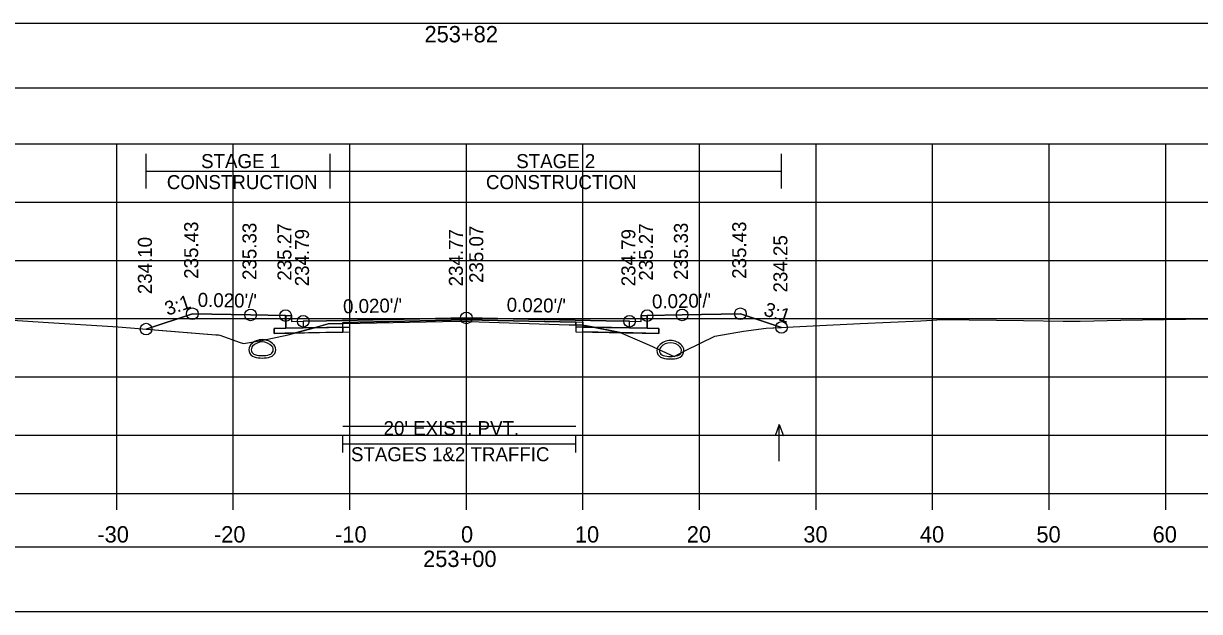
# Model space of a CAD drawing. Extents: x 1369627 to 1374022, y 380035 to 398173.
# Drawn here: x 1372060.5 to 1372161.4, y 391831.2 to 391881.7 of the extents above; entities that cross this region are included whole.
import ezdxf

# ---------------------------------------------------------------- set-up
doc = ezdxf.new("R2010")
doc.units = 0
for name, color, linetype in [('Default', 7, 'Continuous'), ('R_Alt Surface', 7, 'Continuous'), ('R_Axis', 7, 'Continuous'), ('R_Axis Annot', 7, 'Continuous'), ('R_Drive', 7, 'Continuous'), ('R_Exist Surface', 7, 'Continuous'), ('R_Fin Surface', 7, 'Continuous'), ('R_Grid', 7, 'Continuous'), ('R_MOT', 7, 'Continuous'), ('R_No Plot', 7, 'Continuous'), ('R_Water Annot', 7, 'Continuous'), ('R_Xsect Elev', 7, 'Continuous'), ('R_Xsect Slope', 7, 'Continuous'), ('T_Vehicle Path Rt', 7, 'Continuous')]:
    doc.layers.add(name, color=color, linetype=linetype)

msp = doc.modelspace()

# ---------------------------------------------------------------- linework, layer by layer
at = {"layer": 'Default'}
for p, q in [((1372087.92, 391844.86), (1372087.92, 391846.36)), ((1372087.92, 391845.61), (1372107.92, 391845.61)), ((1372107.92, 391844.86), (1372107.92, 391846.36))]:
    msp.add_line(p, q, dxfattribs=at)
for points in [[(1371948.53, 391876.14), (1372248.53, 391876.14), (1372248.53, 391881.66), (1371948.53, 391881.66)], [(1372083.02, 391856.61), (1372083.52, 391856.61), (1372083.53, 391856.11), (1372084.53, 391856.13), (1372084.53, 391855.55), (1372083.03, 391855.52)], [(1372113.53, 391856.11), (1372113.54, 391856.61), (1372114.04, 391856.61), (1372114.03, 391855.52), (1372112.53, 391855.55), (1372112.53, 391856.13)], [(1371948.53, 391831.23), (1372248.53, 391831.23), (1372248.53, 391836.76), (1371948.53, 391836.76)]]:
    msp.add_lwpolyline(points, close=True, dxfattribs=at)
at = {"layer": 'R_Alt Surface'}
msp.add_lwpolyline([(1372083.03, 391856.62), (1372083.03, 391855.52), (1372084.53, 391855.55), (1372087.92, 391855.62), (1372087.92, 391856.03), (1372098.53, 391856.24), (1372107.92, 391856.06), (1372107.92, 391855.64), (1372112.53, 391855.55), (1372114.03, 391855.52), (1372114.03, 391856.62)], dxfattribs=at)
for points in [[(1372082.03, 391855.5), (1372083.03, 391855.52), (1372084.53, 391855.55), (1372087.92, 391855.62), (1372087.92, 391855.2), (1372082.03, 391855.08)], [(1372115.03, 391855.5), (1372114.03, 391855.52), (1372112.53, 391855.55), (1372107.92, 391855.64), (1372107.92, 391855.22), (1372115.03, 391855.08)]]:
    msp.add_lwpolyline(points, close=True, dxfattribs=at)
at = {"layer": 'R_Axis'}
for p, q in [((1371948.53, 391841.35), (1372248.53, 391841.35)), ((1372068.53, 391839.95), (1372068.53, 391841.35)), ((1372078.53, 391839.95), (1372078.53, 391841.35)), ((1372088.53, 391839.95), (1372088.53, 391841.35)), ((1372098.53, 391839.95), (1372098.53, 391841.35)), ((1372108.53, 391839.95), (1372108.53, 391841.35)), ((1372118.53, 391839.95), (1372118.53, 391841.35)), ((1372128.53, 391839.95), (1372128.53, 391841.35)), ((1372138.53, 391839.95), (1372138.53, 391841.35)), ((1372148.53, 391839.95), (1372148.53, 391841.35)), ((1372158.53, 391839.95), (1372158.53, 391841.35))]:
    msp.add_line(p, q, dxfattribs=at)
at = {"layer": 'R_Drive'}
for centre, radius, start, end in [((1372081.02, 391853.2), 1.35, 43.6485, 136.3515), ((1372080.51, 391853.69), 0.646, 136.3515, 253.9529), ((1372080.51, 391853.69), 0.438, 136.3515, 253.9529), ((1372081.02, 391853.2), 1.15, 43.6485, 136.3515), ((1372081.53, 391853.69), 0.438, 286.0471, 43.6485), ((1372081.53, 391853.69), 0.646, 286.0471, 43.6485), ((1372115.53, 391853.61), 0.646, 136.3515, 253.9529), ((1372116.04, 391853.12), 1.35, 43.6485, 136.3515), ((1372115.53, 391853.61), 0.438, 136.3515, 253.9529), ((1372116.04, 391853.12), 1.15, 43.6485, 136.3515), ((1372116.55, 391853.61), 0.438, 286.0471, 43.6485), ((1372116.55, 391853.61), 0.646, 286.0471, 43.6485), ((1372081.02, 391855.47), 2.5, 253.9529, 286.0471), ((1372081.02, 391855.47), 2.29, 253.9529, 286.0471), ((1372116.04, 391855.39), 2.5, 253.9529, 286.0471), ((1372116.04, 391855.39), 2.29, 253.9529, 286.0471)]:
    msp.add_arc(centre, radius, start, end, dxfattribs=at)
at = {"layer": 'R_Exist Surface'}
msp.add_lwpolyline([(1372053.41, 391856.62), (1372062.22, 391856.04), (1372068.66, 391855.64), (1372077.04, 391854.97), (1372077.26, 391854.96), (1372077.38, 391854.92), (1372079.13, 391854.31), (1372079.42, 391854.21), (1372080.94, 391854.48), (1372083.24, 391854.95), (1372085.26, 391855.5), (1372086.67, 391855.92), (1372087.98, 391855.94), (1372097.92, 391856.14), (1372107.36, 391855.83), (1372108.47, 391855.79), (1372108.83, 391855.74), (1372111.73, 391855.15), (1372114.25, 391854.08), (1372116.35, 391853.11), (1372117.32, 391853.62), (1372119.85, 391854.86), (1372122.32, 391855.28), (1372124.24, 391855.53), (1372132.31, 391855.94), (1372137.52, 391856.15), (1372138.01, 391856.19), (1372139.34, 391856.27), (1372146.33, 391856.19), (1372149.72, 391856.13), (1372151.2, 391856.14), (1372154.68, 391856.23), (1372167.73, 391856.43)], dxfattribs=at)
at = {"layer": 'R_Fin Surface'}
msp.add_lwpolyline([(1372071.05, 391855.45), (1372075.02, 391856.77), (1372080.02, 391856.67), (1372083.02, 391856.61), (1372083.52, 391856.61), (1372083.53, 391856.11), (1372084.53, 391856.13), (1372086.53, 391856.17), (1372098.53, 391856.41), (1372110.53, 391856.17), (1372112.53, 391856.13), (1372113.53, 391856.11), (1372113.54, 391856.61), (1372114.04, 391856.61), (1372117.04, 391856.67), (1372122.04, 391856.77), (1372125.57, 391855.6)], dxfattribs=at)
at = {"layer": 'R_Grid'}
for p, q in [((1371948.53, 391871.35), (1372248.53, 391871.35)), ((1372068.53, 391841.35), (1372068.53, 391871.35)), ((1372078.53, 391841.35), (1372078.53, 391871.35)), ((1372088.53, 391841.35), (1372088.53, 391871.35)), ((1372098.53, 391841.35), (1372098.53, 391871.35)), ((1372108.53, 391841.35), (1372108.53, 391871.35)), ((1372118.53, 391841.35), (1372118.53, 391871.35)), ((1372128.53, 391841.35), (1372128.53, 391871.35)), ((1372138.53, 391841.35), (1372138.53, 391871.35)), ((1372148.53, 391841.35), (1372148.53, 391871.35)), ((1372158.53, 391841.35), (1372158.53, 391871.35)), ((1371948.53, 391866.35), (1372248.53, 391866.35)), ((1371948.53, 391861.35), (1372248.53, 391861.35)), ((1371948.53, 391856.35), (1372248.53, 391856.35)), ((1371948.53, 391851.35), (1372248.53, 391851.35)), ((1371948.53, 391846.35), (1372248.53, 391846.35)), ((1371948.53, 391841.35), (1372248.53, 391841.35))]:
    msp.add_line(p, q, dxfattribs=at)
at = {"layer": 'R_MOT'}
for p, q in [((1372071.05, 391867.5), (1372071.05, 391870.5)), ((1372086.84, 391867.5), (1372086.84, 391870.5)), ((1372125.57, 391867.5), (1372125.57, 391870.5)), ((1372071.05, 391869), (1372125.57, 391869))]:
    msp.add_line(p, q, dxfattribs=at)
at = {"layer": 'R_No Plot'}
for points in [[(1372083.02, 391856.61), (1372083.03, 391855.52), (1372084.53, 391855.55), (1372088.53, 391855.63), (1372088.53, 391856.04), (1372098.53, 391856.24), (1372108.53, 391856.04), (1372108.53, 391855.63), (1372112.53, 391855.55), (1372114.03, 391855.52), (1372114.04, 391856.61)], [(1372087.92, 391847.14), (1372107.92, 391847.14)]]:
    msp.add_lwpolyline(points, dxfattribs=at)
for points in [[(1372088.53, 391855.63), (1372084.53, 391855.55), (1372083.03, 391855.52), (1372082.03, 391855.5), (1372082.03, 391855.08), (1372088.53, 391855.21)], [(1372098.53, 391856.41), (1372086.53, 391856.17), (1372084.53, 391856.13), (1372084.53, 391855.55), (1372088.53, 391855.63), (1372088.53, 391856.04), (1372098.53, 391856.24), (1372108.53, 391856.04), (1372108.53, 391855.63), (1372112.53, 391855.55), (1372112.53, 391856.13), (1372110.53, 391856.17)], [(1372108.53, 391855.63), (1372112.53, 391855.55), (1372114.03, 391855.52), (1372115.03, 391855.5), (1372115.03, 391855.08), (1372108.53, 391855.21)]]:
    msp.add_lwpolyline(points, close=True, dxfattribs=at)
for centre in [(1372075.02, 391856.77), (1372080.02, 391856.67), (1372083.02, 391856.61), (1372084.53, 391856.13), (1372098.53, 391856.41), (1372112.53, 391856.13), (1372114.04, 391856.61), (1372117.04, 391856.67), (1372122.04, 391856.77), (1372071.05, 391855.45), (1372125.57, 391855.6)]:
    msp.add_circle(centre, 0.5, dxfattribs=at)
at = {"layer": 'R_Water Annot'}
for p, q in [((1372125.38, 391847.26), (1372125.03, 391846.3)), ((1372125.38, 391844.12), (1372125.38, 391847.26)), ((1372125.38, 391847.26), (1372125.73, 391846.3))]:
    msp.add_line(p, q, dxfattribs=at)
at = {"layer": 'R_Xsect Elev'}
msp.add_line((1372098.53, 391856.12), (1372098.53, 391866.12), dxfattribs=at)
at = {"layer": 'T_Vehicle Path Rt'}
for p, q in [((1372083.03, 391855.52), (1372083.02, 391856.61)), ((1372114.04, 391856.61), (1372114.03, 391855.52)), ((1372086.67, 391855.92), (1372085.5, 391855.57)), ((1372085.5, 391855.57), (1372087.92, 391855.62)), ((1372087.92, 391855.94), (1372086.67, 391855.92)), ((1372087.92, 391855.62), (1372087.92, 391855.94)), ((1372107.92, 391855.81), (1372107.92, 391856.06)), ((1372107.92, 391855.81), (1372107.92, 391855.64)), ((1372109.47, 391855.61), (1372107.92, 391855.64)), ((1372107.92, 391855.64), (1372109.47, 391855.61)), ((1372111.73, 391855.15), (1372109.47, 391855.61)), ((1372083.87, 391855.12), (1372082.03, 391855.08)), ((1372083.87, 391855.12), (1372087.92, 391855.2)), ((1372115.03, 391855.08), (1372111.73, 391855.15))]:
    msp.add_line(p, q, dxfattribs=at)
for points in [[(1372083.02, 391856.61), (1372080.02, 391856.67), (1372075.02, 391856.77), (1372071.05, 391855.45)], [(1372125.57, 391855.6), (1372122.04, 391856.77), (1372117.04, 391856.67), (1372114.04, 391856.61)], [(1372082.03, 391855.08), (1372082.03, 391855.5), (1372083.03, 391855.52)], [(1372085.5, 391855.57), (1372085.26, 391855.5), (1372083.87, 391855.12)], [(1372087.92, 391855.2), (1372087.92, 391855.62), (1372085.5, 391855.57)], [(1372107.92, 391856.06), (1372098.53, 391856.24), (1372087.92, 391856.03), (1372087.92, 391855.94)], [(1372087.92, 391855.94), (1372087.98, 391855.94), (1372097.92, 391856.14), (1372107.36, 391855.83), (1372107.92, 391855.81)], [(1372109.47, 391855.61), (1372108.83, 391855.74), (1372108.47, 391855.79), (1372107.92, 391855.81)], [(1372107.92, 391855.64), (1372107.92, 391855.22), (1372111.73, 391855.15)], [(1372111.73, 391855.15), (1372114.25, 391854.08), (1372116.35, 391853.11), (1372117.32, 391853.62), (1372119.85, 391854.86), (1372122.32, 391855.28), (1372124.24, 391855.53), (1372125.57, 391855.6)], [(1372114.03, 391855.52), (1372115.03, 391855.5), (1372115.03, 391855.08)], [(1372071.05, 391855.45), (1372077.04, 391854.97), (1372077.26, 391854.96), (1372077.38, 391854.92), (1372079.13, 391854.31), (1372079.42, 391854.21), (1372080.94, 391854.48), (1372083.24, 391854.95), (1372083.87, 391855.12)], [(1372111.73, 391855.15), (1372111.73, 391855.15)]]:
    msp.add_lwpolyline(points, dxfattribs=at)

# ---------------------------------------------------------------- texts
at = {"layer": 'R_Axis Annot'}
for s, height, p in [('253+82', 1.4, (1372094.94, 391880.05)), ("20' EXIST. PVT.", 1.2, (1372091.43, 391846.36)), ('STAGES 1&2 TRAFFIC', 1.2, (1372088.63, 391844.12)), ('-30', 1.4, (1372066.87, 391837.15)), ('-20', 1.4, (1372076.87, 391837.15)), ('-10', 1.4, (1372087.27, 391837.15)), ('0', 1.4, (1372098.07, 391837.15)), ('10', 1.4, (1372107.84, 391837.15)), ('20', 1.4, (1372117.44, 391837.15)), ('30', 1.4, (1372127.44, 391837.15)), ('40', 1.4, (1372137.44, 391837.15)), ('50', 1.4, (1372147.44, 391837.15)), ('60', 1.4, (1372157.41, 391837.15)), ('253+00', 1.4, (1372094.82, 391835.05))]:
    msp.add_text(s, height=height, dxfattribs=at).set_placement(p)
at = {"layer": 'R_MOT'}
for s, p in [('STAGE 1', (1372075.77, 391869.26)), ('STAGE 2', (1372102.81, 391869.26)), ('CONSTRUCTION', (1372072.83, 391867.46)), ('CONSTRUCTION', (1372100.21, 391867.46))]:
    msp.add_text(s, height=1.2, dxfattribs=at).set_placement(p)
at = {"layer": 'R_Xsect Elev'}
for s, p in [('235.43', (1372075.52, 391859.77)), ('235.43', (1372122.54, 391859.77)), ('235.33', (1372080.52, 391859.67)), ('235.27', (1372083.52, 391859.61)), ('234.79', (1372085.03, 391859.13)), ('234.77', (1372098.23, 391859.12)), ('235.07', (1372099.98, 391859.41)), ('234.79', (1372113.03, 391859.13)), ('235.27', (1372114.54, 391859.61)), ('235.33', (1372117.54, 391859.67)), ('234.10', (1372071.55, 391858.45)), ('234.25', (1372126.07, 391858.6))]:
    msp.add_text(s, height=1.2, rotation=90, dxfattribs=at).set_placement(p)
at = {"layer": 'R_Xsect Slope'}
for s, rotation, p in [("0.020'/'", 358.8542, (1372075.47, 391857.37)), ("0.020'/'", 1.1458, (1372114.47, 391857.22)), ('3:1', 18.4332, (1372072.88, 391856.59)), ("0.020'/'", 1.1458, (1372087.96, 391856.8)), ("0.020'/'", 358.8542, (1372101.98, 391856.95)), ('3:1', 341.5668, (1372123.96, 391856.66))]:
    msp.add_text(s, height=1.2, rotation=rotation, dxfattribs=at).set_placement(p)

doc.saveas('drawing.dxf')
